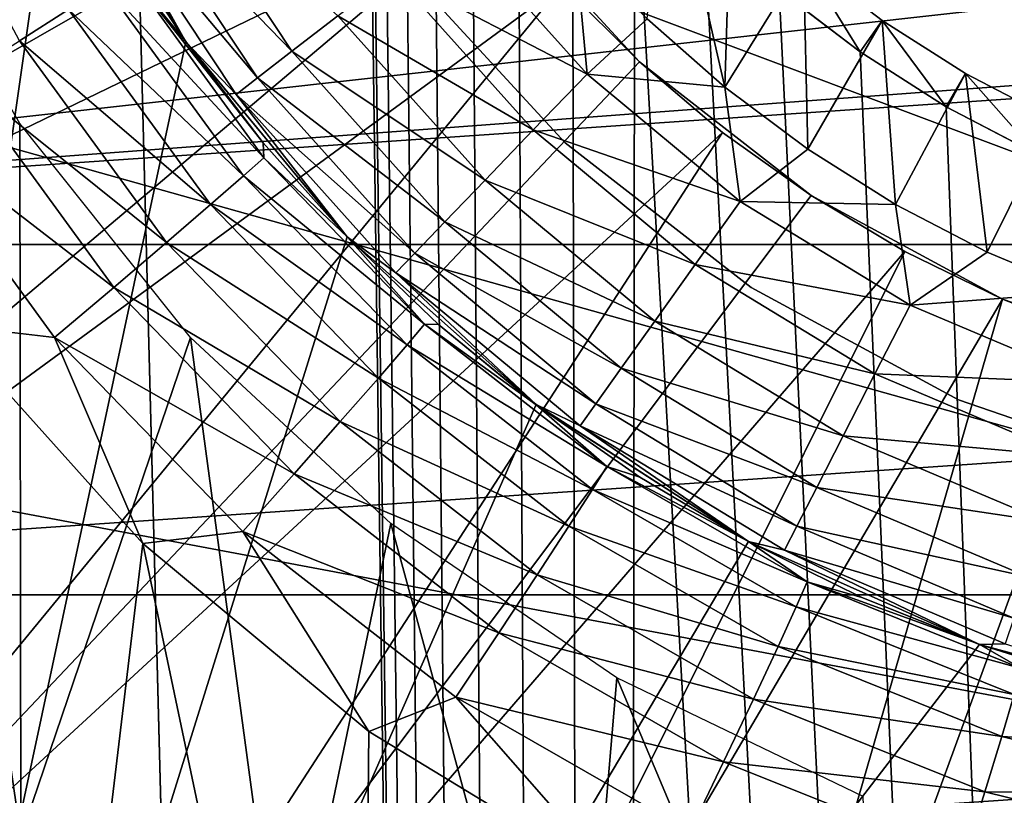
# Model space of a CAD drawing. Header units: millimetres. Extents: x -60 to 60, y -60 to 60.
# Tile 303 of 367: x 49.93 to 51.28, y -2.33 to -1.27. Entities that reach past the tile are written whole.
import ezdxf

# ---------------------------------------------------------------- set-up
doc = ezdxf.new("R2010")
doc.units = ezdxf.units.MM
doc.header["$LTSCALE"] = 81.481481
for name, color, linetype in [('142', 7, 'CONTINUOUS'), ('144', 7, 'CONTINUOUS'), ('209', 7, 'CONTINUOUS'), ('210', 7, 'CONTINUOUS'), ('229', 7, 'CONTINUOUS'), ('232', 7, 'CONTINUOUS'), ('236', 7, 'CONTINUOUS'), ('241', 7, 'CONTINUOUS'), ('246', 7, 'CONTINUOUS'), ('293', 7, 'CONTINUOUS'), ('3', 7, 'CONTINUOUS'), ('324', 7, 'CONTINUOUS'), ('325', 7, 'CONTINUOUS'), ('327', 7, 'CONTINUOUS'), ('328', 7, 'CONTINUOUS')]:
    doc.layers.add(name, color=color, linetype=linetype)

msp = doc.modelspace()

# ---------------------------------------------------------------- linework, layer by layer
at = {"layer": '142', "color": 7, "linetype": 'Continuous', "true_color": 0xf5f5f5}
for points in [[(49.6177, -2.0643, 16.8), (49.9357, -2.3823, 16.8), (49.7476, -1.0847, 16.8), (49.6177, -2.0643, 16.8)], [(49.7476, -1.0847, 16.8), (49.9357, -2.3823, 16.8), (49.9344, -1.4083, 16.8), (49.7476, -1.0847, 16.8)], [(49.9344, -1.4083, 16.8), (49.9357, -2.3823, 16.8), (50.1674, -1.7004, 16.8), (49.9344, -1.4083, 16.8)], [(49.9357, -2.3823, 16.8), (50.2958, -2.6518, 16.8), (50.1674, -1.7004, 16.8), (49.9357, -2.3823, 16.8)], [(50.1674, -1.7004, 16.8), (50.2958, -2.6518, 16.8), (50.4413, -1.9546, 16.8), (50.1674, -1.7004, 16.8)], [(50.2958, -2.6518, 16.8), (50.6905, -2.8674, 16.8), (50.4413, -1.9546, 16.8), (50.2958, -2.6518, 16.8)], [(50.4413, -1.9546, 16.8), (50.6905, -2.8674, 16.8), (50.75, -2.1651, 16.8), (50.4413, -1.9546, 16.8)], [(50.6905, -2.8674, 16.8), (51.1119, -3.0245, 16.8), (50.75, -2.1651, 16.8), (50.6905, -2.8674, 16.8)], [(50.75, -2.1651, 16.8), (51.1119, -3.0245, 16.8), (51.0866, -2.3272, 16.8), (50.75, -2.1651, 16.8)]]:
    msp.add_3dface(points, dxfattribs=at)
at = {"layer": '144', "color": 7, "linetype": 'Continuous', "true_color": 0xf5f5f5}
msp.add_3dface([(49.9357, -2.3823, 16.8), (49.6177, -2.0643, 16.8), (49.8674, -2.445, 14.1612), (49.9357, -2.3823, 16.8)], dxfattribs=at)
at = {"layer": '209', "color": 151, "linetype": 'Continuous', "true_color": 0x7dbfed}
for points in [[(49.3203, -28.4747, 28.5), (50.7429, -25.8545, 28.5), (49.3203, 28.4747, 28.5), (49.3203, -28.4747, 28.5)], [(50.7429, -25.8545, 28.5), (50.4, 0, 28.5), (49.3203, 28.4747, 28.5), (50.7429, -25.8545, 28.5)], [(50.4061, -0.1394, 28.5), (50.4, 0, 28.5), (50.7429, -25.8545, 28.5), (50.4061, -0.1394, 28.5)], [(50.4243, -0.2778, 28.5), (50.4061, -0.1394, 28.5), (50.7429, -25.8545, 28.5), (50.4243, -0.2778, 28.5)], [(50.4545, -0.4141, 28.5), (50.4243, -0.2778, 28.5), (50.7429, -25.8545, 28.5), (50.4545, -0.4141, 28.5)], [(50.4965, -0.5472, 28.5), (50.4545, -0.4141, 28.5), (50.7429, -25.8545, 28.5), (50.4965, -0.5472, 28.5)], [(50.5499, -0.6762, 28.5), (50.4965, -0.5472, 28.5), (50.7429, -25.8545, 28.5), (50.5499, -0.6762, 28.5)], [(50.6144, -0.8, 28.5), (50.5499, -0.6762, 28.5), (50.7429, -25.8545, 28.5), (50.6144, -0.8, 28.5)], [(50.6894, -0.9177, 28.5), (50.6144, -0.8, 28.5), (50.7429, -25.8545, 28.5), (50.6894, -0.9177, 28.5)], [(50.7743, -1.0285, 28.5), (50.6894, -0.9177, 28.5), (50.7429, -25.8545, 28.5), (50.7743, -1.0285, 28.5)], [(52.0266, -23.1633, 28.5), (50.7743, -1.0285, 28.5), (50.7429, -25.8545, 28.5), (52.0266, -23.1633, 28.5)], [(50.8686, -1.1314, 28.5), (50.7743, -1.0285, 28.5), (52.0266, -23.1633, 28.5), (50.8686, -1.1314, 28.5)], [(50.9715, -1.2257, 28.5), (50.8686, -1.1314, 28.5), (52.0266, -23.1633, 28.5), (50.9715, -1.2257, 28.5)], [(51.0823, -1.3106, 28.5), (50.9715, -1.2257, 28.5), (52.0266, -23.1633, 28.5), (51.0823, -1.3106, 28.5)], [(51.2, -1.3856, 28.5), (51.0823, -1.3106, 28.5), (52.0266, -23.1633, 28.5), (51.2, -1.3856, 28.5)], [(51.3238, -1.4501, 28.5), (51.2, -1.3856, 28.5), (52.0266, -23.1633, 28.5), (51.3238, -1.4501, 28.5)]]:
    msp.add_3dface(points, dxfattribs=at)
at = {"layer": '210', "color": 151, "linetype": 'Continuous', "true_color": 0x7dbfed}
for points in [[(50.7914, -1.2656, 25.5), (50.8144, -0.9948, 25.5), (50.8975, -1.359, 25.5), (50.7914, -1.2656, 25.5)], [(50.8144, -0.9948, 25.5), (50.9057, -1.0943, 25.5), (50.8975, -1.359, 25.5), (50.8144, -0.9948, 25.5)], [(50.9057, -1.0943, 25.5), (51.0052, -1.1856, 25.5), (50.8975, -1.359, 25.5), (50.9057, -1.0943, 25.5)], [(50.8975, -1.359, 25.5), (51.0052, -1.1856, 25.5), (51.0109, -1.4436, 25.5), (50.8975, -1.359, 25.5)], [(51.0052, -1.1856, 25.5), (51.1123, -1.2678, 25.5), (51.0109, -1.4436, 25.5), (51.0052, -1.1856, 25.5)], [(51.0109, -1.4436, 25.5), (51.1123, -1.2678, 25.5), (51.1307, -1.5188, 25.5), (51.0109, -1.4436, 25.5)], [(51.1123, -1.2678, 25.5), (51.2262, -1.3403, 25.5), (51.1307, -1.5188, 25.5), (51.1123, -1.2678, 25.5)], [(51.1307, -1.5188, 25.5), (51.2262, -1.3403, 25.5), (51.2561, -1.584, 25.5), (51.1307, -1.5188, 25.5)], [(51.2262, -1.3403, 25.5), (51.346, -1.4026, 25.5), (51.2561, -1.584, 25.5), (51.2262, -1.3403, 25.5)], [(51.2561, -1.584, 25.5), (51.346, -1.4026, 25.5), (51.3865, -1.6389, 25.5), (51.2561, -1.584, 25.5)]]:
    msp.add_3dface(points, dxfattribs=at)
at = {"layer": '229', "color": 151, "linetype": 'Continuous', "true_color": 0x7dbfed}
for points in [[(49.9846, -1.0004, 17.3), (49.5, -4.3858, 17.3), (49.8553, -0.6803, 17.3), (49.9846, -1.0004, 17.3)], [(50.1614, -1.297, 17.3), (49.5, -4.3858, 17.3), (49.9846, -1.0004, 17.3), (50.1614, -1.297, 17.3)], [(50.3815, -1.563, 17.3), (49.5, -4.3858, 17.3), (50.1614, -1.297, 17.3), (50.3815, -1.563, 17.3)], [(50.6397, -1.7922, 17.3), (49.5, -4.3858, 17.3), (50.3815, -1.563, 17.3), (50.6397, -1.7922, 17.3)], [(50.9298, -1.9792, 17.3), (49.5, -4.3858, 17.3), (50.6397, -1.7922, 17.3), (50.9298, -1.9792, 17.3)], [(51.2452, -2.1196, 17.3), (49.5, -4.3858, 17.3), (50.9298, -1.9792, 17.3), (51.2452, -2.1196, 17.3)], [(51.5784, -2.2101, 17.3), (49.5, -4.3858, 17.3), (51.2452, -2.1196, 17.3), (51.5784, -2.2101, 17.3)], [(51.9215, -2.2486, 17.3), (49.5, -4.3858, 17.3), (51.5784, -2.2101, 17.3), (51.9215, -2.2486, 17.3)], [(54.9088, -4.3858, 17.3), (49.5, -4.3858, 17.3), (51.9215, -2.2486, 17.3), (54.9088, -4.3858, 17.3)]]:
    msp.add_3dface(points, dxfattribs=at)
at = {"layer": '232', "color": 151, "linetype": 'Continuous', "true_color": 0x7dbfed}
for points in [[(50.1614, -1.297, 17.3), (49.9846, -1.0004, 17.3), (50.1614, -1.297, 18.9358), (50.1614, -1.297, 17.3)], [(50.1614, -1.297, 18.9358), (49.9846, -1.0004, 17.3), (49.9846, -1.0004, 18.9358), (50.1614, -1.297, 18.9358)], [(50.1614, -1.297, 25), (49.9853, -1.0018, 23.5597), (49.9846, -1.0004, 25), (50.1614, -1.297, 25)], [(50.068, -1.1532, 23.5614), (49.9853, -1.0018, 23.5597), (50.1614, -1.297, 25), (50.068, -1.1532, 23.5614)], [(50.1621, -1.2979, 23.5635), (50.068, -1.1532, 23.5614), (50.1614, -1.297, 25), (50.1621, -1.2979, 23.5635)], [(50.3815, -1.563, 18.9358), (50.1614, -1.297, 17.3), (50.1614, -1.297, 18.9358), (50.3815, -1.563, 18.9358)], [(50.3815, -1.563, 17.3), (50.1614, -1.297, 17.3), (50.3815, -1.563, 18.9358), (50.3815, -1.563, 17.3)], [(50.3815, -1.563, 25), (50.1621, -1.2979, 23.5635), (50.1614, -1.297, 25), (50.3815, -1.563, 25)], [(50.267, -1.4349, 23.5657), (50.1621, -1.2979, 23.5635), (50.3815, -1.563, 25), (50.267, -1.4349, 23.5657)], [(50.382, -1.5635, 23.5681), (50.267, -1.4349, 23.5657), (50.3815, -1.563, 25), (50.382, -1.5635, 23.5681)], [(50.6397, -1.7922, 18.9358), (50.3815, -1.563, 17.3), (50.3815, -1.563, 18.9358), (50.6397, -1.7922, 18.9358)], [(50.6397, -1.7922, 17.3), (50.3815, -1.563, 17.3), (50.6397, -1.7922, 18.9358), (50.6397, -1.7922, 17.3)], [(50.6397, -1.7922, 25), (50.382, -1.5635, 23.5681), (50.3815, -1.563, 25), (50.6397, -1.7922, 25)], [(50.5066, -1.6829, 23.5708), (50.382, -1.5635, 23.5681), (50.6397, -1.7922, 25), (50.5066, -1.6829, 23.5708)], [(50.64, -1.7924, 23.5736), (50.5066, -1.6829, 23.5708), (50.6397, -1.7922, 25), (50.64, -1.7924, 23.5736)], [(50.9298, -1.9792, 17.3), (50.6397, -1.7922, 17.3), (50.9298, -1.9792, 18.9358), (50.9298, -1.9792, 17.3)], [(50.9298, -1.9792, 18.9358), (50.6397, -1.7922, 17.3), (50.6397, -1.7922, 18.9358), (50.9298, -1.9792, 18.9358)], [(50.9298, -1.9792, 25), (50.64, -1.7924, 23.5736), (50.6397, -1.7922, 25), (50.9298, -1.9792, 25)], [(50.7813, -1.8914, 23.5767), (50.64, -1.7924, 23.5736), (50.9298, -1.9792, 25), (50.7813, -1.8914, 23.5767)], [(50.9299, -1.9792, 23.5798), (50.7813, -1.8914, 23.5767), (50.9298, -1.9792, 25), (50.9299, -1.9792, 23.5798)], [(51.2452, -2.1196, 17.3), (50.9298, -1.9792, 17.3), (51.2452, -2.1196, 18.9358), (51.2452, -2.1196, 17.3)], [(51.2452, -2.1196, 18.9358), (50.9298, -1.9792, 17.3), (50.9298, -1.9792, 18.9358), (51.2452, -2.1196, 18.9358)], [(51.2452, -2.1196, 25), (50.9299, -1.9792, 23.5798), (50.9298, -1.9792, 25), (51.2452, -2.1196, 25)], [(51.0846, -2.0554, 23.5831), (50.9299, -1.9792, 23.5798), (51.2452, -2.1196, 25), (51.0846, -2.0554, 23.5831)], [(51.2448, -2.1195, 23.5866), (51.0846, -2.0554, 23.5831), (51.2452, -2.1196, 25), (51.2448, -2.1195, 23.5866)], [(51.4096, -2.1712, 23.5901), (51.2448, -2.1195, 23.5866), (51.2452, -2.1196, 25), (51.4096, -2.1712, 23.5901)], [(51.5784, -2.2101, 17.3), (51.2452, -2.1196, 17.3), (51.5784, -2.2101, 18.9358), (51.5784, -2.2101, 17.3)], [(51.5784, -2.2101, 18.9358), (51.2452, -2.1196, 17.3), (51.2452, -2.1196, 18.9358), (51.5784, -2.2101, 18.9358)], [(51.5784, -2.2101, 25), (51.4096, -2.1712, 23.5901), (51.2452, -2.1196, 25), (51.5784, -2.2101, 25)]]:
    msp.add_3dface(points, dxfattribs=at)
at = {"layer": '236', "color": 151, "linetype": 'Continuous', "true_color": 0x7dbfed}
for points in [[(49.9623, -3.1537, 23.067), (49.5609, -2.8558, 23.06), (49.8341, -1.6833, 23.0648), (49.9623, -3.1537, 23.067)], [(50.1023, -1.9819, 23.0695), (49.9623, -3.1537, 23.067), (49.8341, -1.6833, 23.0648), (50.1023, -1.9819, 23.0695)], [(50.3998, -3.3955, 23.0747), (49.9623, -3.1537, 23.067), (50.1023, -1.9819, 23.0695), (50.3998, -3.3955, 23.0747)], [(50.4112, -2.2384, 23.0749), (50.3998, -3.3955, 23.0747), (50.1023, -1.9819, 23.0695), (50.4112, -2.2384, 23.0749)], [(50.7541, -2.4471, 23.0808), (50.3998, -3.3955, 23.0747), (50.4112, -2.2384, 23.0749), (50.7541, -2.4471, 23.0808)]]:
    msp.add_3dface(points, dxfattribs=at)
at = {"layer": '241', "color": 151, "linetype": 'Continuous', "true_color": 0x7dbfed}
for points in [[(49.7736, -0.9944, 23.1678), (50.0009, -1.2527, 23.2502), (49.9341, -1.2953, 23.171), (49.7736, -0.9944, 23.1678)], [(50.068, -1.1532, 23.5614), (50.1621, -1.2979, 23.5635), (50.0819, -1.1999, 23.4507), (50.068, -1.1532, 23.5614)], [(50.0819, -1.1999, 23.4507), (50.2677, -1.4554, 23.4547), (50.051, -1.2203, 23.345), (50.0819, -1.1999, 23.4507)], [(50.0819, -1.1999, 23.4507), (50.267, -1.4349, 23.5657), (50.2677, -1.4554, 23.4547), (50.0819, -1.1999, 23.4507)], [(50.1621, -1.2979, 23.5635), (50.267, -1.4349, 23.5657), (50.0819, -1.1999, 23.4507), (50.1621, -1.2979, 23.5635)], [(50.051, -1.2203, 23.345), (50.2401, -1.48, 23.3489), (50.0009, -1.2527, 23.2502), (50.051, -1.2203, 23.345)], [(50.051, -1.2203, 23.345), (50.2677, -1.4554, 23.4547), (50.2401, -1.48, 23.3489), (50.051, -1.2203, 23.345)], [(50.0009, -1.2527, 23.2502), (50.1951, -1.5192, 23.2541), (49.9341, -1.2953, 23.171), (50.0009, -1.2527, 23.2502)], [(50.0009, -1.2527, 23.2502), (50.2401, -1.48, 23.3489), (50.1951, -1.5192, 23.2541), (50.0009, -1.2527, 23.2502)], [(49.9341, -1.2953, 23.171), (50.135, -1.5708, 23.1749), (49.8539, -1.346, 23.1114), (49.9341, -1.2953, 23.171)], [(49.9341, -1.2953, 23.171), (50.1951, -1.5192, 23.2541), (50.135, -1.5708, 23.1749), (49.9341, -1.2953, 23.171)], [(49.8539, -1.346, 23.1114), (50.0627, -1.6323, 23.1153), (49.7644, -1.4024, 23.0744), (49.8539, -1.346, 23.1114)], [(49.8539, -1.346, 23.1114), (50.135, -1.5708, 23.1749), (50.0627, -1.6323, 23.1153), (49.8539, -1.346, 23.1114)], [(49.8341, -1.6833, 23.0648), (49.7644, -1.4024, 23.0744), (49.982, -1.7006, 23.0784), (49.8341, -1.6833, 23.0648)], [(49.7644, -1.4024, 23.0744), (50.0627, -1.6323, 23.1153), (49.982, -1.7006, 23.0784), (49.7644, -1.4024, 23.0744)], [(50.267, -1.4349, 23.5657), (50.382, -1.5635, 23.5681), (50.2677, -1.4554, 23.4547), (50.267, -1.4349, 23.5657)], [(50.2677, -1.4554, 23.4547), (50.4872, -1.6824, 23.4593), (50.2401, -1.48, 23.3489), (50.2677, -1.4554, 23.4547)], [(50.2677, -1.4554, 23.4547), (50.382, -1.5635, 23.5681), (50.4872, -1.6824, 23.4593), (50.2677, -1.4554, 23.4547)], [(50.2401, -1.48, 23.3489), (50.4635, -1.7108, 23.3536), (50.1951, -1.5192, 23.2541), (50.2401, -1.48, 23.3489)], [(50.2401, -1.48, 23.3489), (50.4872, -1.6824, 23.4593), (50.4635, -1.7108, 23.3536), (50.2401, -1.48, 23.3489)], [(50.1951, -1.5192, 23.2541), (50.4245, -1.756, 23.2588), (50.135, -1.5708, 23.1749), (50.1951, -1.5192, 23.2541)], [(50.1951, -1.5192, 23.2541), (50.4635, -1.7108, 23.3536), (50.4245, -1.756, 23.2588), (50.1951, -1.5192, 23.2541)], [(50.135, -1.5708, 23.1749), (50.3722, -1.8155, 23.1796), (50.0627, -1.6323, 23.1153), (50.135, -1.5708, 23.1749)], [(50.135, -1.5708, 23.1749), (50.4245, -1.756, 23.2588), (50.3722, -1.8155, 23.1796), (50.135, -1.5708, 23.1749)], [(50.382, -1.5635, 23.5681), (50.5066, -1.6829, 23.5708), (50.4872, -1.6824, 23.4593), (50.382, -1.5635, 23.5681)], [(50.0627, -1.6323, 23.1153), (50.3093, -1.8866, 23.12), (49.982, -1.7006, 23.0784), (50.0627, -1.6323, 23.1153)], [(50.0627, -1.6323, 23.1153), (50.3722, -1.8155, 23.1796), (50.3093, -1.8866, 23.12), (50.0627, -1.6323, 23.1153)], [(50.1023, -1.9819, 23.0695), (49.8341, -1.6833, 23.0648), (49.982, -1.7006, 23.0784), (50.1023, -1.9819, 23.0695)], [(50.4872, -1.6824, 23.4593), (50.7362, -1.8767, 23.4646), (50.4635, -1.7108, 23.3536), (50.4872, -1.6824, 23.4593)], [(50.4872, -1.6824, 23.4593), (50.64, -1.7924, 23.5736), (50.7362, -1.8767, 23.4646), (50.4872, -1.6824, 23.4593)], [(50.5066, -1.6829, 23.5708), (50.64, -1.7924, 23.5736), (50.4872, -1.6824, 23.4593), (50.5066, -1.6829, 23.5708)], [(50.1023, -1.9819, 23.0695), (49.982, -1.7006, 23.0784), (50.2389, -1.9655, 23.0831), (50.1023, -1.9819, 23.0695)], [(49.982, -1.7006, 23.0784), (50.3093, -1.8866, 23.12), (50.2389, -1.9655, 23.0831), (49.982, -1.7006, 23.0784)], [(50.4635, -1.7108, 23.3536), (50.7168, -1.9082, 23.3589), (50.4245, -1.756, 23.2588), (50.4635, -1.7108, 23.3536)], [(50.4635, -1.7108, 23.3536), (50.7362, -1.8767, 23.4646), (50.7168, -1.9082, 23.3589), (50.4635, -1.7108, 23.3536)], [(50.4245, -1.756, 23.2588), (50.6846, -1.9584, 23.264), (50.3722, -1.8155, 23.1796), (50.4245, -1.756, 23.2588)], [(50.4245, -1.756, 23.2588), (50.7168, -1.9082, 23.3589), (50.6846, -1.9584, 23.264), (50.4245, -1.756, 23.2588)], [(50.64, -1.7924, 23.5736), (50.7813, -1.8914, 23.5767), (50.7362, -1.8767, 23.4646), (50.64, -1.7924, 23.5736)], [(50.3722, -1.8155, 23.1796), (50.6412, -2.0247, 23.1848), (50.3093, -1.8866, 23.12), (50.3722, -1.8155, 23.1796)], [(50.3722, -1.8155, 23.1796), (50.6846, -1.9584, 23.264), (50.6412, -2.0247, 23.1848), (50.3722, -1.8155, 23.1796)], [(50.7362, -1.8767, 23.4646), (51.0098, -2.0343, 23.4704), (50.7168, -1.9082, 23.3589), (50.7362, -1.8767, 23.4646)], [(50.7813, -1.8914, 23.5767), (50.9299, -1.9792, 23.5798), (50.7362, -1.8767, 23.4646), (50.7813, -1.8914, 23.5767)], [(50.7362, -1.8767, 23.4646), (50.9299, -1.9792, 23.5798), (51.0098, -2.0343, 23.4704), (50.7362, -1.8767, 23.4646)], [(50.3093, -1.8866, 23.12), (50.5889, -2.1039, 23.1253), (50.2389, -1.9655, 23.0831), (50.3093, -1.8866, 23.12)], [(50.3093, -1.8866, 23.12), (50.6412, -2.0247, 23.1848), (50.5889, -2.1039, 23.1253), (50.3093, -1.8866, 23.12)], [(50.7168, -1.9082, 23.3589), (50.9951, -2.0683, 23.3647), (50.6846, -1.9584, 23.264), (50.7168, -1.9082, 23.3589)], [(50.7168, -1.9082, 23.3589), (51.0098, -2.0343, 23.4704), (50.9951, -2.0683, 23.3647), (50.7168, -1.9082, 23.3589)], [(50.6846, -1.9584, 23.264), (50.9703, -2.1226, 23.2698), (50.6412, -2.0247, 23.1848), (50.6846, -1.9584, 23.264)], [(50.6846, -1.9584, 23.264), (50.9951, -2.0683, 23.3647), (50.9703, -2.1226, 23.2698), (50.6846, -1.9584, 23.264)], [(50.4112, -2.2384, 23.0749), (50.1023, -1.9819, 23.0695), (50.2389, -1.9655, 23.0831), (50.4112, -2.2384, 23.0749)], [(50.4112, -2.2384, 23.0749), (50.2389, -1.9655, 23.0831), (50.5302, -2.1919, 23.0883), (50.4112, -2.2384, 23.0749)], [(50.2389, -1.9655, 23.0831), (50.5889, -2.1039, 23.1253), (50.5302, -2.1919, 23.0883), (50.2389, -1.9655, 23.0831)], [(50.9299, -1.9792, 23.5798), (51.0846, -2.0554, 23.5831), (51.0098, -2.0343, 23.4704), (50.9299, -1.9792, 23.5798)], [(50.6412, -2.0247, 23.1848), (50.9367, -2.1943, 23.1907), (50.5889, -2.1039, 23.1253), (50.6412, -2.0247, 23.1848)], [(50.6412, -2.0247, 23.1848), (50.9703, -2.1226, 23.2698), (50.9367, -2.1943, 23.1907), (50.6412, -2.0247, 23.1848)], [(51.0098, -2.0343, 23.4704), (51.3026, -2.1524, 23.4766), (50.9951, -2.0683, 23.3647), (51.0098, -2.0343, 23.4704)], [(51.0098, -2.0343, 23.4704), (51.2448, -2.1195, 23.5866), (51.3026, -2.1524, 23.4766), (51.0098, -2.0343, 23.4704)], [(51.0846, -2.0554, 23.5831), (51.2448, -2.1195, 23.5866), (51.0098, -2.0343, 23.4704), (51.0846, -2.0554, 23.5831)], [(50.9951, -2.0683, 23.3647), (51.2929, -2.1881, 23.3709), (50.9703, -2.1226, 23.2698), (50.9951, -2.0683, 23.3647)], [(50.9951, -2.0683, 23.3647), (51.3026, -2.1524, 23.4766), (51.2929, -2.1881, 23.3709), (50.9951, -2.0683, 23.3647)], [(50.5889, -2.1039, 23.1253), (50.8959, -2.28, 23.1311), (50.5302, -2.1919, 23.0883), (50.5889, -2.1039, 23.1253)], [(50.5889, -2.1039, 23.1253), (50.9367, -2.1943, 23.1907), (50.8959, -2.28, 23.1311), (50.5889, -2.1039, 23.1253)], [(50.9703, -2.1226, 23.2698), (51.276, -2.2453, 23.2761), (50.9367, -2.1943, 23.1907), (50.9703, -2.1226, 23.2698)], [(50.9703, -2.1226, 23.2698), (51.2929, -2.1881, 23.3709), (51.276, -2.2453, 23.2761), (50.9703, -2.1226, 23.2698)], [(51.2448, -2.1195, 23.5866), (51.4096, -2.1712, 23.5901), (51.3026, -2.1524, 23.4766), (51.2448, -2.1195, 23.5866)], [(50.7541, -2.4471, 23.0808), (50.4112, -2.2384, 23.0749), (50.5302, -2.1919, 23.0883), (50.7541, -2.4471, 23.0808)], [(50.7541, -2.4471, 23.0808), (50.5302, -2.1919, 23.0883), (50.8501, -2.3753, 23.0942), (50.7541, -2.4471, 23.0808)], [(50.5302, -2.1919, 23.0883), (50.8959, -2.28, 23.1311), (50.8501, -2.3753, 23.0942), (50.5302, -2.1919, 23.0883)], [(51.2929, -2.1881, 23.3709), (51.6044, -2.2652, 23.3774), (51.276, -2.2453, 23.2761), (51.2929, -2.1881, 23.3709)], [(50.9367, -2.1943, 23.1907), (51.2527, -2.3211, 23.1969), (50.8959, -2.28, 23.1311), (50.9367, -2.1943, 23.1907)], [(50.9367, -2.1943, 23.1907), (51.276, -2.2453, 23.2761), (51.2527, -2.3211, 23.1969), (50.9367, -2.1943, 23.1907)], [(51.276, -2.2453, 23.2761), (51.5956, -2.3242, 23.2826), (51.2527, -2.3211, 23.1969), (51.276, -2.2453, 23.2761)], [(51.276, -2.2453, 23.2761), (51.6044, -2.2652, 23.3774), (51.5956, -2.3242, 23.2826), (51.276, -2.2453, 23.2761)], [(50.8959, -2.28, 23.1311), (51.2243, -2.4116, 23.1373), (50.8501, -2.3753, 23.0942), (50.8959, -2.28, 23.1311)], [(50.8959, -2.28, 23.1311), (51.2527, -2.3211, 23.1969), (51.2243, -2.4116, 23.1373), (50.8959, -2.28, 23.1311)], [(51.2527, -2.3211, 23.1969), (51.5832, -2.4025, 23.2034), (51.2243, -2.4116, 23.1373), (51.2527, -2.3211, 23.1969)], [(51.2527, -2.3211, 23.1969), (51.5956, -2.3242, 23.2826), (51.5832, -2.4025, 23.2034), (51.2527, -2.3211, 23.1969)]]:
    msp.add_3dface(points, dxfattribs=at)
at = {"layer": '246', "color": 151, "linetype": 'Continuous', "true_color": 0x7dbfed}
for points in [[(50.1614, -1.297, 25), (49.9846, -1.0004, 25), (50.0493, -1.0962, 25.1107), (50.1614, -1.297, 25)], [(50.1334, -1.0489, 25.3115), (50.3062, -1.3098, 25.3115), (50.0815, -1.0781, 25.2165), (50.1334, -1.0489, 25.3115)], [(50.1334, -1.0489, 25.3115), (50.3689, -1.2613, 25.3908), (50.3062, -1.3098, 25.3115), (50.1334, -1.0489, 25.3115)], [(50.0815, -1.0781, 25.2165), (50.2591, -1.3462, 25.2165), (50.0493, -1.0962, 25.1107), (50.0815, -1.0781, 25.2165)], [(50.0815, -1.0781, 25.2165), (50.3062, -1.3098, 25.3115), (50.2591, -1.3462, 25.2165), (50.0815, -1.0781, 25.2165)], [(50.0493, -1.0962, 25.1107), (50.2591, -1.3462, 25.2165), (50.2299, -1.3688, 25.1107), (50.0493, -1.0962, 25.1107)], [(50.1614, -1.297, 25), (50.0493, -1.0962, 25.1107), (50.2299, -1.3688, 25.1107), (50.1614, -1.297, 25)], [(50.5276, -1.1386, 25.4875), (50.7093, -1.341, 25.4875), (50.4439, -1.2033, 25.4504), (50.5276, -1.1386, 25.4875)], [(50.5276, -1.1386, 25.4875), (50.6931, -1.1638, 25.5), (50.7093, -1.341, 25.4875), (50.5276, -1.1386, 25.4875)], [(50.6931, -1.1638, 25.5), (50.7914, -1.2656, 25.5), (50.7093, -1.341, 25.4875), (50.6931, -1.1638, 25.5)], [(50.4439, -1.2033, 25.4504), (50.6359, -1.4172, 25.4504), (50.3689, -1.2613, 25.3908), (50.4439, -1.2033, 25.4504)], [(50.4439, -1.2033, 25.4504), (50.7093, -1.341, 25.4875), (50.6359, -1.4172, 25.4504), (50.4439, -1.2033, 25.4504)], [(50.3689, -1.2613, 25.3908), (50.5701, -1.4856, 25.3908), (50.3062, -1.3098, 25.3115), (50.3689, -1.2613, 25.3908)], [(50.3689, -1.2613, 25.3908), (50.6359, -1.4172, 25.4504), (50.5701, -1.4856, 25.3908), (50.3689, -1.2613, 25.3908)], [(50.7914, -1.2656, 25.5), (50.8975, -1.359, 25.5), (50.7093, -1.341, 25.4875), (50.7914, -1.2656, 25.5)], [(50.3815, -1.563, 25), (50.1614, -1.297, 25), (50.2299, -1.3688, 25.1107), (50.3815, -1.563, 25)], [(50.3062, -1.3098, 25.3115), (50.5152, -1.5427, 25.3115), (50.2591, -1.3462, 25.2165), (50.3062, -1.3098, 25.3115)], [(50.3062, -1.3098, 25.3115), (50.5701, -1.4856, 25.3908), (50.5152, -1.5427, 25.3115), (50.3062, -1.3098, 25.3115)], [(50.7093, -1.341, 25.4875), (50.9185, -1.5148, 25.4875), (50.6359, -1.4172, 25.4504), (50.7093, -1.341, 25.4875)], [(50.7093, -1.341, 25.4875), (50.8975, -1.359, 25.5), (50.9185, -1.5148, 25.4875), (50.7093, -1.341, 25.4875)], [(50.2591, -1.3462, 25.2165), (50.4739, -1.5856, 25.2165), (50.2299, -1.3688, 25.1107), (50.2591, -1.3462, 25.2165)], [(50.2591, -1.3462, 25.2165), (50.5152, -1.5427, 25.3115), (50.4739, -1.5856, 25.2165), (50.2591, -1.3462, 25.2165)], [(50.2299, -1.3688, 25.1107), (50.4739, -1.5856, 25.2165), (50.4483, -1.6122, 25.1107), (50.2299, -1.3688, 25.1107)], [(50.3815, -1.563, 25), (50.2299, -1.3688, 25.1107), (50.4483, -1.6122, 25.1107), (50.3815, -1.563, 25)], [(50.8975, -1.359, 25.5), (51.0109, -1.4436, 25.5), (50.9185, -1.5148, 25.4875), (50.8975, -1.359, 25.5)], [(50.6359, -1.4172, 25.4504), (50.8571, -1.6009, 25.4504), (50.5701, -1.4856, 25.3908), (50.6359, -1.4172, 25.4504)], [(50.6359, -1.4172, 25.4504), (50.9185, -1.5148, 25.4875), (50.8571, -1.6009, 25.4504), (50.6359, -1.4172, 25.4504)], [(51.0109, -1.4436, 25.5), (51.1307, -1.5188, 25.5), (50.9185, -1.5148, 25.4875), (51.0109, -1.4436, 25.5)], [(50.5701, -1.4856, 25.3908), (50.8019, -1.6781, 25.3908), (50.5152, -1.5427, 25.3115), (50.5701, -1.4856, 25.3908)], [(50.5701, -1.4856, 25.3908), (50.8571, -1.6009, 25.4504), (50.8019, -1.6781, 25.3908), (50.5701, -1.4856, 25.3908)], [(50.9185, -1.5148, 25.4875), (51.1509, -1.6563, 25.4875), (50.8571, -1.6009, 25.4504), (50.9185, -1.5148, 25.4875)], [(50.9185, -1.5148, 25.4875), (51.1307, -1.5188, 25.5), (51.1509, -1.6563, 25.4875), (50.9185, -1.5148, 25.4875)], [(51.1307, -1.5188, 25.5), (51.2561, -1.584, 25.5), (51.1509, -1.6563, 25.4875), (51.1307, -1.5188, 25.5)], [(50.5152, -1.5427, 25.3115), (50.7559, -1.7426, 25.3115), (50.4739, -1.5856, 25.2165), (50.5152, -1.5427, 25.3115)], [(50.5152, -1.5427, 25.3115), (50.8019, -1.6781, 25.3908), (50.7559, -1.7426, 25.3115), (50.5152, -1.5427, 25.3115)], [(50.6397, -1.7922, 25), (50.3815, -1.563, 25), (50.4483, -1.6122, 25.1107), (50.6397, -1.7922, 25)], [(50.4739, -1.5856, 25.2165), (50.7213, -1.7911, 25.2165), (50.4483, -1.6122, 25.1107), (50.4739, -1.5856, 25.2165)], [(50.4739, -1.5856, 25.2165), (50.7559, -1.7426, 25.3115), (50.7213, -1.7911, 25.2165), (50.4739, -1.5856, 25.2165)], [(51.2561, -1.584, 25.5), (51.3865, -1.6389, 25.5), (51.1509, -1.6563, 25.4875), (51.2561, -1.584, 25.5)], [(50.4483, -1.6122, 25.1107), (50.7213, -1.7911, 25.2165), (50.6999, -1.8211, 25.1107), (50.4483, -1.6122, 25.1107)], [(50.6397, -1.7922, 25), (50.4483, -1.6122, 25.1107), (50.6999, -1.8211, 25.1107), (50.6397, -1.7922, 25)], [(50.8571, -1.6009, 25.4504), (51.1026, -1.7504, 25.4504), (50.8019, -1.6781, 25.3908), (50.8571, -1.6009, 25.4504)], [(50.8571, -1.6009, 25.4504), (51.1509, -1.6563, 25.4875), (51.1026, -1.7504, 25.4504), (50.8571, -1.6009, 25.4504)], [(51.1509, -1.6563, 25.4875), (51.3865, -1.6389, 25.5), (51.4014, -1.7624, 25.4875), (51.1509, -1.6563, 25.4875)], [(51.1509, -1.6563, 25.4875), (51.4014, -1.7624, 25.4875), (51.1026, -1.7504, 25.4504), (51.1509, -1.6563, 25.4875)], [(50.8019, -1.6781, 25.3908), (51.0593, -1.8348, 25.3908), (50.7559, -1.7426, 25.3115), (50.8019, -1.6781, 25.3908)], [(50.8019, -1.6781, 25.3908), (51.1026, -1.7504, 25.4504), (51.0593, -1.8348, 25.3908), (50.8019, -1.6781, 25.3908)], [(50.7559, -1.7426, 25.3115), (51.0232, -1.9053, 25.3115), (50.7213, -1.7911, 25.2165), (50.7559, -1.7426, 25.3115)], [(50.7559, -1.7426, 25.3115), (51.0593, -1.8348, 25.3908), (51.0232, -1.9053, 25.3115), (50.7559, -1.7426, 25.3115)], [(51.1026, -1.7504, 25.4504), (51.3673, -1.8625, 25.4504), (51.0593, -1.8348, 25.3908), (51.1026, -1.7504, 25.4504)], [(51.1026, -1.7504, 25.4504), (51.4014, -1.7624, 25.4875), (51.3673, -1.8625, 25.4504), (51.1026, -1.7504, 25.4504)], [(50.9298, -1.9792, 25), (50.6397, -1.7922, 25), (50.6999, -1.8211, 25.1107), (50.9298, -1.9792, 25)], [(50.7213, -1.7911, 25.2165), (50.996, -1.9583, 25.2165), (50.6999, -1.8211, 25.1107), (50.7213, -1.7911, 25.2165)], [(50.7213, -1.7911, 25.2165), (51.0232, -1.9053, 25.3115), (50.996, -1.9583, 25.2165), (50.7213, -1.7911, 25.2165)], [(50.6999, -1.8211, 25.1107), (50.996, -1.9583, 25.2165), (50.9792, -1.9912, 25.1107), (50.6999, -1.8211, 25.1107)], [(50.9298, -1.9792, 25), (50.6999, -1.8211, 25.1107), (50.9792, -1.9912, 25.1107), (50.9298, -1.9792, 25)], [(51.0593, -1.8348, 25.3908), (51.3368, -1.9524, 25.3908), (51.0232, -1.9053, 25.3115), (51.0593, -1.8348, 25.3908)], [(51.0593, -1.8348, 25.3908), (51.3673, -1.8625, 25.4504), (51.3368, -1.9524, 25.3908), (51.0593, -1.8348, 25.3908)], [(51.0232, -1.9053, 25.3115), (51.3113, -2.0274, 25.3115), (50.996, -1.9583, 25.2165), (51.0232, -1.9053, 25.3115)], [(51.0232, -1.9053, 25.3115), (51.3368, -1.9524, 25.3908), (51.3113, -2.0274, 25.3115), (51.0232, -1.9053, 25.3115)], [(50.996, -1.9583, 25.2165), (51.2922, -2.0837, 25.2165), (50.9792, -1.9912, 25.1107), (50.996, -1.9583, 25.2165)], [(50.996, -1.9583, 25.2165), (51.3113, -2.0274, 25.3115), (51.2922, -2.0837, 25.2165), (50.996, -1.9583, 25.2165)], [(51.2452, -2.1196, 25), (50.9298, -1.9792, 25), (50.9792, -1.9912, 25.1107), (51.2452, -2.1196, 25)], [(50.9792, -1.9912, 25.1107), (51.2922, -2.0837, 25.2165), (51.2803, -2.1187, 25.1107), (50.9792, -1.9912, 25.1107)], [(51.2452, -2.1196, 25), (50.9792, -1.9912, 25.1107), (51.2803, -2.1187, 25.1107), (51.2452, -2.1196, 25)], [(51.5784, -2.2101, 25), (51.2452, -2.1196, 25), (51.2803, -2.1187, 25.1107), (51.5784, -2.2101, 25)]]:
    msp.add_3dface(points, dxfattribs=at)
at = {"layer": '293', "color": 151, "linetype": 'Continuous', "true_color": 0x7dbfed}
for points in [[(50.9715, -1.2257, 28.5), (51.0823, -1.3106, 28.5), (51.0052, -1.1856, 25.5), (50.9715, -1.2257, 28.5)], [(51.0823, -1.3106, 28.5), (51.1123, -1.2678, 25.5), (51.0052, -1.1856, 25.5), (51.0823, -1.3106, 28.5)], [(51.0823, -1.3106, 28.5), (51.2, -1.3856, 28.5), (51.1123, -1.2678, 25.5), (51.0823, -1.3106, 28.5)], [(51.2, -1.3856, 28.5), (51.2262, -1.3403, 25.5), (51.1123, -1.2678, 25.5), (51.2, -1.3856, 28.5)], [(51.2, -1.3856, 28.5), (51.3238, -1.4501, 28.5), (51.2262, -1.3403, 25.5), (51.2, -1.3856, 28.5)], [(51.3238, -1.4501, 28.5), (51.346, -1.4026, 25.5), (51.2262, -1.3403, 25.5), (51.3238, -1.4501, 28.5)]]:
    msp.add_3dface(points, dxfattribs=at)
at = {"layer": '3', "color": 7, "linetype": 'Continuous', "true_color": 0xf5f5f5}
for points in [[(55.3683, 0, -3), (55.2898, -2.9464, -3), (48.2922, -0.3222, -3), (55.3683, 0, -3)], [(48.2922, -0.3222, -3), (55.2898, -2.9464, -3), (48.2114, -0.9616, -3), (48.2922, -0.3222, -3)], [(48.2114, -0.9616, -3), (55.2898, -2.9464, -3), (48.0512, -1.5857, -3), (48.2114, -0.9616, -3)], [(48.0512, -1.5857, -3), (55.2898, -2.9464, -3), (47.8139, -2.1849, -3), (48.0512, -1.5857, -3)], [(47.8139, -2.1849, -3), (55.2898, -2.9464, -3), (47.5035, -2.7496, -3), (47.8139, -2.1849, -3)]]:
    msp.add_3dface(points, dxfattribs=at)
at = {"layer": '324', "linetype": 'Continuous'}
for points in [[(50.6793, -1.4347, 18.55), (50.4612, -1.1977, 18.55), (50.4612, -1.1977, 11.9), (50.6793, -1.4347, 18.55)], [(50.6793, -1.4347, 11.9), (50.6793, -1.4347, 18.55), (50.4612, -1.1977, 11.9), (50.6793, -1.4347, 11.9)], [(50.9334, -1.6325, 18.55), (50.6793, -1.4347, 18.55), (50.6793, -1.4347, 11.9), (50.9334, -1.6325, 18.55)], [(50.9335, -1.6325, 11.9), (50.9334, -1.6325, 18.55), (50.6793, -1.4347, 11.9), (50.9335, -1.6325, 11.9)], [(51.2167, -1.7858, 11.9), (50.9334, -1.6325, 18.55), (50.9335, -1.6325, 11.9), (51.2167, -1.7858, 11.9)], [(51.2167, -1.7858, 18.55), (50.9334, -1.6325, 18.55), (51.2167, -1.7858, 11.9), (51.2167, -1.7858, 18.55)], [(51.5213, -1.8903, 11.9), (51.2167, -1.7858, 18.55), (51.2167, -1.7858, 11.9), (51.5213, -1.8903, 11.9)], [(51.5213, -1.8903, 18.55), (51.2167, -1.7858, 18.55), (51.5213, -1.8903, 11.9), (51.5213, -1.8903, 18.55)]]:
    msp.add_3dface(points, dxfattribs=at)
at = {"layer": '325', "linetype": 'Continuous'}
for points in [[(48.1965, -1.0656, 21.4), (48.377, -1.5736, 21.4), (51.2783, -1.25, 21.4), (48.1965, -1.0656, 21.4)], [(55.623, -1.5736, 21.4), (55.8035, -1.0656, 21.4), (48.377, -1.5736, 21.4), (55.623, -1.5736, 21.4)], [(48.377, -1.5736, 21.4), (55.8035, -1.0656, 21.4), (52.7217, -1.25, 21.4), (48.377, -1.5736, 21.4)], [(51.2783, -1.25, 21.4), (48.377, -1.5736, 21.4), (52.7217, -1.25, 21.4), (51.2783, -1.25, 21.4)], [(48.625, -2.0522, 21.4), (55.623, -1.5736, 21.4), (48.377, -1.5736, 21.4), (48.625, -2.0522, 21.4)], [(55.375, -2.0522, 21.4), (55.623, -1.5736, 21.4), (48.625, -2.0522, 21.4), (55.375, -2.0522, 21.4)], [(48.9359, -2.4927, 21.4), (55.375, -2.0522, 21.4), (48.625, -2.0522, 21.4), (48.9359, -2.4927, 21.4)], [(55.0641, -2.4927, 21.4), (55.375, -2.0522, 21.4), (48.9359, -2.4927, 21.4), (55.0641, -2.4927, 21.4)]]:
    msp.add_3dface(points, dxfattribs=at)
at = {"layer": '327', "linetype": 'Continuous'}
for points in [[(50.7809, -1.3243, 18.65), (50.5795, -1.1056, 18.9), (50.5795, -1.1056, 18.65), (50.7809, -1.3243, 18.65)], [(50.6757, -1.2191, 18.9), (50.5795, -1.1056, 18.9), (50.7809, -1.3243, 18.65), (50.6757, -1.2191, 18.9)], [(50.7809, -1.3243, 18.9), (50.6757, -1.2191, 18.9), (50.7809, -1.3243, 18.65), (50.7809, -1.3243, 18.9)], [(51.0155, -1.5069, 18.65), (50.7809, -1.3243, 18.9), (50.7809, -1.3243, 18.65), (51.0155, -1.5069, 18.65)], [(50.8944, -1.4205, 18.9), (50.7809, -1.3243, 18.9), (51.0155, -1.5069, 18.65), (50.8944, -1.4205, 18.9)], [(51.0155, -1.5069, 18.9), (50.8944, -1.4205, 18.9), (51.0155, -1.5069, 18.65), (51.0155, -1.5069, 18.9)], [(51.2769, -1.6484, 18.65), (51.0155, -1.5069, 18.9), (51.0155, -1.5069, 18.65), (51.2769, -1.6484, 18.65)], [(51.1433, -1.5831, 18.9), (51.0155, -1.5069, 18.9), (51.2769, -1.6484, 18.65), (51.1433, -1.5831, 18.9)], [(51.2769, -1.6484, 18.9), (51.1433, -1.5831, 18.9), (51.2769, -1.6484, 18.65), (51.2769, -1.6484, 18.9)], [(51.5581, -1.7449, 18.65), (51.2769, -1.6484, 18.9), (51.2769, -1.6484, 18.65), (51.5581, -1.7449, 18.65)], [(51.4155, -1.7025, 18.9), (51.2769, -1.6484, 18.9), (51.5581, -1.7449, 18.65), (51.4155, -1.7025, 18.9)]]:
    msp.add_3dface(points, dxfattribs=at)
at = {"layer": '328', "linetype": 'Continuous'}
for points in [[(48.1965, -1.0657, 21.05), (50.2975, -0.5845, 18.9), (48.377, -1.5737, 21.05), (48.1965, -1.0657, 21.05)], [(50.2975, -0.5845, 18.9), (50.3516, -0.7231, 18.9), (48.377, -1.5737, 21.05), (50.2975, -0.5845, 18.9)], [(50.3516, -0.7231, 18.9), (50.4169, -0.8567, 18.9), (48.377, -1.5737, 21.05), (50.3516, -0.7231, 18.9)], [(48.377, -1.5737, 21.05), (50.4169, -0.8567, 18.9), (48.625, -2.0524, 21.05), (48.377, -1.5737, 21.05)], [(50.4169, -0.8567, 18.9), (50.4931, -0.9845, 18.9), (48.625, -2.0524, 21.05), (50.4169, -0.8567, 18.9)], [(50.4931, -0.9845, 18.9), (50.5795, -1.1056, 18.9), (48.625, -2.0524, 21.05), (50.4931, -0.9845, 18.9)], [(48.625, -2.0524, 21.05), (50.5795, -1.1056, 18.9), (48.9359, -2.4928, 21.05), (48.625, -2.0524, 21.05)], [(50.5795, -1.1056, 18.9), (50.6757, -1.2191, 18.9), (48.9359, -2.4928, 21.05), (50.5795, -1.1056, 18.9)], [(48.9359, -2.4928, 21.05), (50.6757, -1.2191, 18.9), (49.3039, -2.8868, 21.05), (48.9359, -2.4928, 21.05)], [(50.6757, -1.2191, 18.9), (50.7809, -1.3243, 18.9), (49.3039, -2.8868, 21.05), (50.6757, -1.2191, 18.9)], [(50.7809, -1.3243, 18.9), (50.8944, -1.4205, 18.9), (49.3039, -2.8868, 21.05), (50.7809, -1.3243, 18.9)], [(49.3039, -2.8868, 21.05), (50.8944, -1.4205, 18.9), (49.7221, -3.227, 21.05), (49.3039, -2.8868, 21.05)], [(50.8944, -1.4205, 18.9), (51.0155, -1.5069, 18.9), (49.7221, -3.227, 21.05), (50.8944, -1.4205, 18.9)], [(51.0155, -1.5069, 18.9), (51.1433, -1.5831, 18.9), (49.7221, -3.227, 21.05), (51.0155, -1.5069, 18.9)], [(49.7221, -3.227, 21.05), (51.1433, -1.5831, 18.9), (50.1827, -3.5071, 21.05), (49.7221, -3.227, 21.05)], [(51.1433, -1.5831, 18.9), (51.2769, -1.6484, 18.9), (50.1827, -3.5071, 21.05), (51.1433, -1.5831, 18.9)], [(50.1827, -3.5071, 21.05), (51.2769, -1.6484, 18.9), (50.6772, -3.7219, 21.05), (50.1827, -3.5071, 21.05)], [(51.2769, -1.6484, 18.9), (51.4155, -1.7025, 18.9), (50.6772, -3.7219, 21.05), (51.2769, -1.6484, 18.9)], [(51.4155, -1.7025, 18.9), (51.5581, -1.7449, 18.9), (50.6772, -3.7219, 21.05), (51.4155, -1.7025, 18.9)], [(50.6772, -3.7219, 21.05), (51.5581, -1.7449, 18.9), (51.1963, -3.8674, 21.05), (50.6772, -3.7219, 21.05)], [(51.5581, -1.7449, 18.9), (51.7037, -1.7755, 18.9), (51.1963, -3.8674, 21.05), (51.5581, -1.7449, 18.9)], [(51.7037, -1.7755, 18.9), (51.8514, -1.7939, 18.9), (51.1963, -3.8674, 21.05), (51.7037, -1.7755, 18.9)], [(51.1963, -3.8674, 21.05), (51.8514, -1.7939, 18.9), (51.7304, -3.9408, 21.05), (51.1963, -3.8674, 21.05)]]:
    msp.add_3dface(points, dxfattribs=at)

doc.saveas('drawing.dxf')
